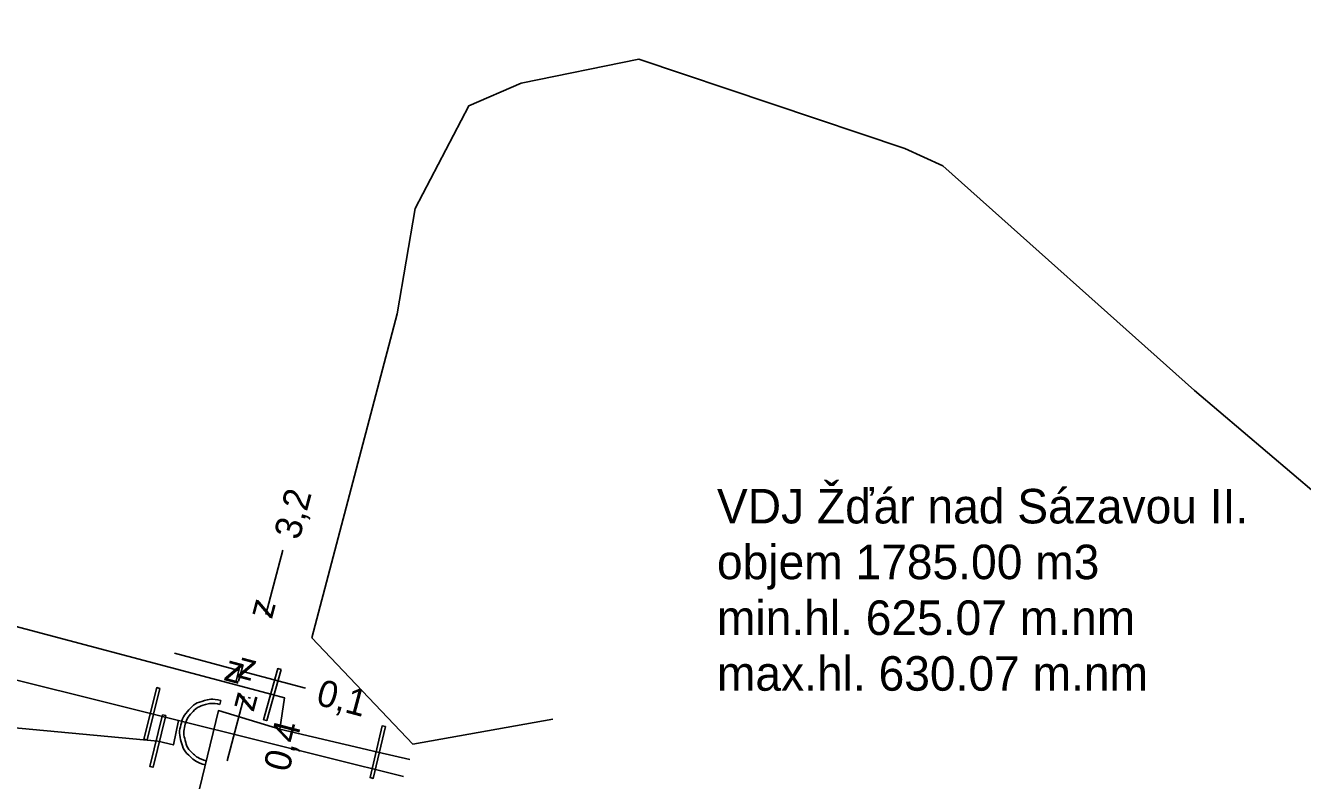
# Model space of a CAD drawing. Extents: x -643544 to -637295, y -1119190 to -1111715.
# Drawn here: x -640466.37 to -640418.28, y -1114978.95 to -1114950.52 of the extents above; entities that cross this region are included whole.
import ezdxf

# ---------------------------------------------------------------- set-up
doc = ezdxf.new("R2010")
doc.units = 0
for name, color, linetype in [('Default', 7, 'Continuous'), ('VP Kótování', 7, 'Continuous'), ('VP Nepropojené křížení', 7, 'Continuous'), ('VP Vodojem - popis', 7, 'Continuous'), ('VP Řad', 7, 'Continuous'), ('VP Šoupě', 7, 'Continuous')]:
    doc.layers.add(name, color=color, linetype=linetype)

msp = doc.modelspace()

# ---------------------------------------------------------------- linework, layer by layer
at = {"layer": 'Default'}
for points in [[(-640459.6, -1114978.365), (-640459.917, -1114978.286), (-640460.17, -1114978.054), (-640460.422, -1114977.82), (-640460.509, -1114977.492), (-640460.595, -1114977.164), (-640460.521, -1114976.857), (-640460.446, -1114976.55), (-640460.219, -1114976.298), (-640459.992, -1114976.045), (-640459.661, -1114975.952), (-640459.329, -1114975.859), (-640459.011, -1114975.935)], [(-640459.048, -1114976.087), (-640459.327, -1114976.02), (-640459.617, -1114976.102), (-640459.907, -1114976.184), (-640460.105, -1114976.405), (-640460.304, -1114976.625), (-640460.369, -1114976.893), (-640460.434, -1114977.161), (-640460.358, -1114977.449), (-640460.283, -1114977.737), (-640460.062, -1114977.941), (-640459.842, -1114978.144), (-640459.563, -1114978.213)]]:
    msp.add_open_spline(points, degree=3, dxfattribs=at)
at = {"layer": 'VP Kótování'}
for points in [[(-640456.675, -1114970.282), (-640457.317, -1114972.699)], [(-640457.167, -1114972.738), (-640457.076, -1114972.763)], [(-640460.754, -1114974.164), (-640458.337, -1114974.806)], [(-640458.44, -1114975.194), (-640458.273, -1114974.565)], [(-640458.344, -1114975.219), (-640458.177, -1114974.59)], [(-640455.825, -1114975.475), (-640458.241, -1114974.832)], [(-640458.782, -1114978.207), (-640458.139, -1114975.791)], [(-640457.989, -1114975.831), (-640457.898, -1114975.855)]]:
    msp.add_lwpolyline(points, dxfattribs=at)
at = {"layer": 'VP Nepropojené křížení'}
for points in [[(-640459.011, -1114975.935), (-640459.048, -1114976.087)], [(-640459.563, -1114978.213), (-640459.6, -1114978.365)]]:
    msp.add_lwpolyline(points, dxfattribs=at)
at = {"layer": 'VP Řad'}
for points in [[(-640645.396, -1114918.378), (-640624.068, -1114925.143), (-640605.452, -1114931.014), (-640592.85, -1114935.29), (-640584.896, -1114937.678), (-640570.35, -1114942.23), (-640562.862, -1114944.634), (-640540.809, -1114951.217), (-640519.281, -1114957.95), (-640493.779, -1114965.661), (-640480.48, -1114969.58), (-640469.388, -1114972.457), (-640457.076, -1114975.716), (-640456.612, -1114975.845), (-640456.792, -1114977.025)], [(-640388.64, -1114992.61), (-640412.27, -1114972.83), (-640422.35, -1114964.26), (-640431.83, -1114955.81), (-640433.26, -1114955.15), (-640443.27, -1114951.79), (-640447.7, -1114952.69), (-640449.68, -1114953.55), (-640451.7, -1114957.41), (-640452.375, -1114961.375), (-640455.582, -1114973.584), (-640451.781, -1114977.585), (-640446.515, -1114976.64)], [(-640460.609, -1114976.692), (-640461.608, -1114976.442), (-640475.559, -1114972.961), (-640687.52, -1114994.592), (-640696.384, -1114995.301), (-640700.451, -1114995.528), (-640701.278, -1114995.568)], [(-640476.752, -1114976.477), (-640474.38, -1114976.26), (-640473.635, -1114976.328), (-640461.388, -1114977.468), (-640460.799, -1114977.614), (-640460.609, -1114976.692)], [(-640464.646, -1114999.187), (-640459.105, -1114976.323), (-640456.792, -1114977.025)], [(-640452.141, -1114978.805), (-640460.609, -1114976.692)], [(-640451.899, -1114978.169), (-640453.109, -1114977.886), (-640456.792, -1114977.025)]]:
    msp.add_lwpolyline(points, dxfattribs=at)
at = {"layer": 'VP Šoupě'}
for points in [[(-640456.748, -1114974.77), (-640457.284, -1114976.697), (-640457.404, -1114976.663), (-640456.869, -1114974.736), (-640456.748, -1114974.77)], [(-640461.306, -1114975.487), (-640461.79, -1114977.427), (-640461.911, -1114977.397), (-640461.427, -1114975.456), (-640461.306, -1114975.487)], [(-640461.087, -1114976.512), (-640461.567, -1114978.454), (-640461.689, -1114978.424), (-640461.209, -1114976.482), (-640461.087, -1114976.512)], [(-640452.82, -1114976.926), (-640453.276, -1114978.874), (-640453.397, -1114978.845), (-640452.942, -1114976.898), (-640452.82, -1114976.926)]]:
    msp.add_lwpolyline(points, dxfattribs=at)

# ---------------------------------------------------------------- texts
at = {"layer": 'VP Kótování'}
for s, rotation, p in [('3,2', 75.1098, (-640456.063, -1114969.928)), ('z', 255.1098, (-640457.672, -1114972.087)), ('z', 345.1098, (-640458.949, -1114975.161)), ('z', 165.1098, (-640457.629, -1114974.477)), ('0,1', 345.1098, (-640455.47, -1114976.086)), ('z', 75.1098, (-640457.785, -1114976.403)), ('0,4', 75.3355, (-640456.457, -1114978.674))]:
    msp.add_text(s, height=1, rotation=rotation, dxfattribs=at).set_placement(p)
at = {"layer": 'VP Vodojem - popis'}
for s, p in [('VDJ Žďár nad Sázavou II.', (-640440.333, -1114969.272)), ('objem 1785.00 m3', (-640440.333, -1114971.372)), ('min.hl. 625.07 m.nm', (-640440.333, -1114973.472)), ('max.hl. 630.07 m.nm', (-640440.333, -1114975.572))]:
    msp.add_text(s, height=1.3, dxfattribs=at).set_placement(p)

doc.saveas('drawing.dxf')
